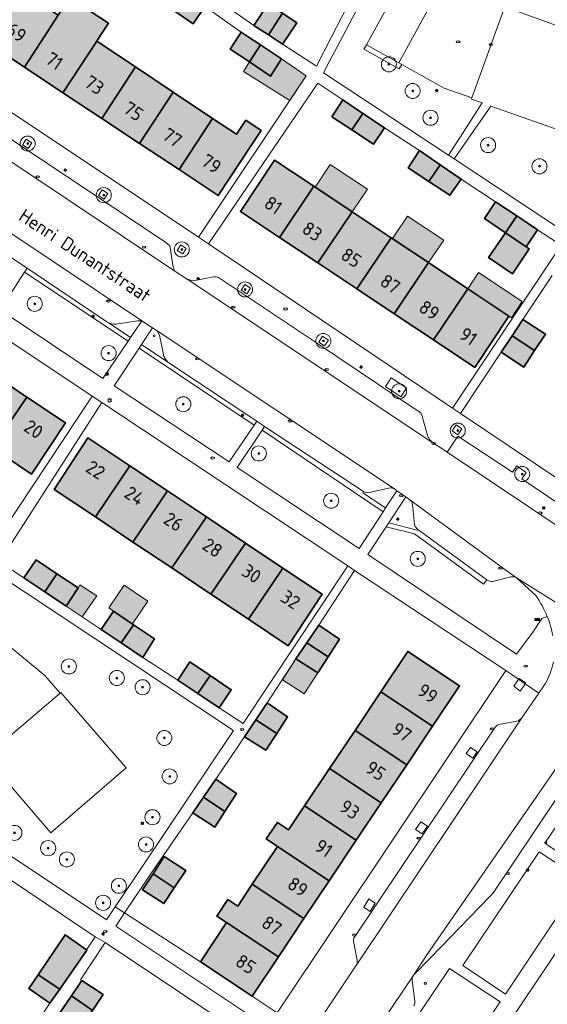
# Model space of a CAD drawing. Header units: metres. Extents: x 125349 to 128236, y 501602 to 503797.
# Tile 439 of 656: x 126907 to 126977, y 502371 to 502502. Entities that reach past the tile are written whole.
import ezdxf
from ezdxf.enums import TextEntityAlignment as Align

# ---------------------------------------------------------------- set-up
doc = ezdxf.new("R2010")
doc.units = ezdxf.units.M
doc.layers.get('0').update_dxf_attribs({"linetype": 'CONTINUOUS'})
for name, color, linetype, lineweight in [('B-WE-GR-BEPLANTING_CULTUUR_BODEMBEDEKKER-GV', 90, 'CONTINUOUS', 18), ('B-WE-GR-BEPLANTING_CULTUUR_HEESTERS-GV', 90, 'CONTINUOUS', 18), ('B-WE-GR-BOOM-S-500', 90, 'CONTINUOUS', 18), ('B-WE-GR-GROENVOORZIENING-GV', 80, 'CONTINUOUS', 18), ('B-WE-IE-MEUBILAIR-S', 7, 'CONTINUOUS', 18), ('B-WE-IE-MEUBILAIR_WEGMEUBILAIR-GV', 7, 'CONTINUOUS', 18), ('B-WE-OG-BEBOUWING-GV', 7, 'CONTINUOUS', 35), ('B-WE-OG-BEBOUWING-T18', 10, 'CONTINUOUS', 18), ('B-WE-OG-BEBOUWING_OVERBOUWING-GV', 7, 'CONTINUOUS', 18), ('B-WE-OG-TERREIN_BEGROEID-GV', 7, 'CONTINUOUS', 18), ('B-WE-OG-TERREIN_ERF-GV', 7, 'CONTINUOUS', 18), ('B-WE-OG-TOPOGRAFIE-T18', 10, 'CONTINUOUS', 18), ('B-WE-VH-GESLOTENVERHARDING_ASFALT-GV', 10, 'CONTINUOUS', 18), ('B-WE-VH-GESLOTENVERHARDING_BETON-GV', 10, 'CONTINUOUS', 18), ('B-WE-VH-OPENVERHARDING-GV', 90, 'CONTINUOUS', 18), ('B-WE-VH-OPENVERHARDING_BETONSTRAATSTEEN-GV', 90, 'CONTINUOUS', 18)]:
    doc.layers.add(name, color=color, linetype=linetype, lineweight=lineweight)
doc.layers.add('B-WE-OG-BEBOUWING-V', color=7, linetype='CONTINUOUS', lineweight=18, true_color=0xcc646e)
doc.layers.add('B-WE-OG-BEBOUWING_OVERBOUWING-V', color=7, linetype='CONTINUOUS', lineweight=18, true_color=0xcc646e)
doc.styles.add('NLCS-ISO', font='NLCS-ISO.ttf')
doc.styles.add('NLCS-ISO-M1000-T18', font='NLCS-ISO.ttf', dxfattribs={"height": 1.8})

# ---------------------------------------------------------------- blocks, each defined once
blk = doc.blocks.new('SIE-MEUBILAIR_BORD_INFORMATIE-SO')
h = blk.add_hatch(color=256)
h.dxf.hatch_style = 1
h.paths.add_polyline_path([(0.13, 0.2), (-0.33, 0.2), (-0.33, 0.08), (-0.13, 0.08), (-0.13, -0.65), (0.13, -0.65)])
h = blk.add_hatch(color=256)
h.dxf.hatch_style = 1
edge = h.paths.add_edge_path()
edge.add_arc((0, 0.5), 0.149, 0, 360)
for points in [[(-0.75, -0.75), (0.75, -0.75), (0.75, 0.75), (-0.75, 0.75)], [(0.13, 0.2), (-0.33, 0.2), (-0.33, 0.08), (-0.13, 0.08), (-0.13, -0.65), (0.13, -0.65)]]:
    blk.add_lwpolyline(points, close=True)
blk.add_circle((0, 0.5), 0.149)
blk = doc.blocks.new('SIE-MEUBILAIR_BORD_STRAATNAAM-SO')
blk.add_lwpolyline([(-1.62, -0.62), (1.62, -0.62), (1.62, 0.62), (-1.62, 0.62)], close=True)
at = {"style": 'NLCS-ISO'}
blk.add_text('straat', height=0.75, dxfattribs=at).set_placement((0, 0.08), align=Align.MIDDLE_CENTER)
blk = doc.blocks.new('SIE-MEUBILAIR_KAST_ELEKTRA-SO')
for points in [[(-1, 1), (1, 1), (1, 0.84), (-1, 0.84)], [(-1, 0.76), (1, 0.76), (1, -1), (-1, -1)]]:
    blk.add_lwpolyline(points, close=True)
at = {"style": 'NLCS-ISO'}
blk.add_text('et', height=0.75, dxfattribs=at).set_placement((0, 0), align=Align.MIDDLE_CENTER)
blk = doc.blocks.new('SIE-MEUBILAIR_PAAL_LICHTMAST-SO')
for points in [[(-0.62, 0), (-1, 0)], [(-0.71, 0.71), (-0.44, 0.44)], [(0, 1), (0, 0.62)], [(0.44, 0.44), (0.71, 0.71)], [(1, 0), (0.62, 0)], [(-0.71, -0.71), (-0.44, -0.44)], [(0, -0.62), (0, -1)], [(0.44, -0.44), (0.71, -0.71)]]:
    blk.add_lwpolyline(points)
blk.add_circle((0, 0), 0.5)
blk = doc.blocks.new('SIE-MEUBILAIR_PAAL_HALTEPAAL-SO')
blk.add_circle((0, 0), 0.75)
at = {"style": 'NLCS-ISO'}
blk.add_text('ht', height=0.75, dxfattribs=at).set_placement((0, 0.06), align=Align.MIDDLE_CENTER)
blk = doc.blocks.new('SIE-MEUBILAIR_PAAL_VERKEERSBORD-SO')
blk.add_circle((0, 0), 0.75)
at = {"style": 'NLCS-ISO'}
blk.add_text('vb', height=0.75, dxfattribs=at).set_placement((0, 0.07), align=Align.MIDDLE_CENTER)
blk = doc.blocks.new('SIE-MEUBILAIR_PUT_KOLK-SO')
blk.add_ellipse((0, 0), major_axis=(1.25, 0), ratio=0.54)
at = {"style": 'NLCS-ISO'}
blk.add_text('klk', height=0.75, dxfattribs=at).set_placement((0.03, 0), align=Align.MIDDLE_CENTER)
blk = doc.blocks.new('SIE-MEUBILAIR_PUT_RIOOLPUT-SO')
blk.add_ellipse((0, 0), major_axis=(1.25, 0), ratio=0.54)
at = {"style": 'NLCS-ISO'}
blk.add_text('ri', height=0.75, dxfattribs=at).set_placement((-0.04, 0.07), align=Align.MIDDLE_CENTER)
blk = doc.blocks.new('SGR-BOOM_01-SO')
at = {"linetype": 'ByBlock', "lineweight": 18}
h = blk.add_hatch(color=0, dxfattribs=at)
h.dxf.hatch_style = 1
edge = h.paths.add_edge_path()
edge.add_arc((0, 0), 0.25, 0, 360)
at = {"color": 0, "linetype": 'ByBlock', "lineweight": 18}
for radius in [2, 0.25]:
    blk.add_circle((0, 0), radius, dxfattribs=at)

msp = doc.modelspace()

# ---------------------------------------------------------------- hatches: boundary and pattern name
at = {"layer": 'B-WE-OG-BEBOUWING-V'}
for points in [[(126907.298, 502506.309), (126903.172, 502500), (126902.76, 502499.379), (126907.921, 502495.957), (126910.565, 502500), (126912.44, 502502.868)], [(126912.44, 502502.868), (126910.565, 502500), (126907.921, 502495.957), (126913.061, 502492.549), (126917.566, 502499.438), (126917.934, 502500), (126919.117, 502501.809), (126913.991, 502505.239)], [(126927.677, 502503.575), (126930.368, 502501.741), (126931.928, 502504.033), (126929.176, 502505.867)], [(126940.375, 502500.263), (126942.258, 502503.126), (126940.356, 502504.377), (126938.457, 502501.525)], [(126942.26, 502499.023), (126942.91, 502500), (126944.159, 502501.875), (126942.258, 502503.126), (126940.375, 502500.263), (126940.774, 502500)], [(126939.34, 502498.91), (126937.697, 502500), (126936.757, 502500.625), (126936.354, 502500), (126935.307, 502498.373), (126937.864, 502496.652)], [(126913.061, 502492.549), (126918.226, 502489.124), (126922.717, 502495.991), (126917.566, 502499.438)], [(126942.11, 502497.071), (126939.34, 502498.91), (126937.864, 502496.652), (126940.66, 502494.769)], [(126923.25, 502485.793), (126927.727, 502492.639), (126922.717, 502495.991), (126918.226, 502489.124)], [(126923.25, 502485.793), (126928.491, 502482.319), (126932.953, 502489.142), (126927.727, 502492.639)], [(126952.942, 502489.808), (126950.265, 502491.617), (126948.815, 502489.365), (126951.471, 502487.618)], [(126952.942, 502489.808), (126951.471, 502487.618), (126954.368, 502485.712), (126955.818, 502487.864)], [(126928.491, 502482.319), (126933.712, 502478.857), (126938.162, 502485.662), (126939.409, 502487.535), (126937.364, 502488.897), (126936.116, 502487.025), (126932.953, 502489.142)], [(126963.225, 502482.974), (126960.471, 502484.86), (126958.971, 502482.558), (126961.728, 502480.744)], [(126941.864, 502473.302), (126946.431, 502480.108), (126941.204, 502483.591), (126936.666, 502476.767)], [(126963.225, 502482.974), (126961.728, 502480.744), (126964.523, 502478.905), (126966.024, 502481.057)], [(126941.864, 502473.302), (126946.971, 502469.897), (126951.54, 502476.704), (126946.431, 502480.108)], [(126970.577, 502478.055), (126969.126, 502475.803), (126971.901, 502473.928), (126973.402, 502476.163)], [(126956.707, 502473.261), (126951.54, 502476.704), (126946.971, 502469.897), (126952.137, 502466.453)], [(126971.901, 502473.928), (126974.68, 502472.05), (126976.18, 502474.302), (126973.402, 502476.163)], [(126971.901, 502473.928), (126969.657, 502470.607), (126972.826, 502468.466), (126975.07, 502471.786), (126974.68, 502472.05)], [(126956.707, 502473.261), (126952.137, 502466.453), (126957.119, 502463.132), (126961.69, 502469.941)], [(126962.326, 502459.66), (126966.897, 502466.472), (126961.69, 502469.941), (126957.119, 502463.132)], [(126962.326, 502459.66), (126967.829, 502455.992), (126972.375, 502462.822), (126966.897, 502466.472)], [(126974.232, 502462.392), (126972.782, 502460.216), (126975.784, 502458.239), (126977.234, 502460.44)], [(126971.332, 502458.039), (126974.334, 502456.037), (126975.784, 502458.239), (126972.782, 502460.216)], [(126903.177, 502455.438), (126898.592, 502448.654), (126903.662, 502445.273), (126908.244, 502452.054)], [(126903.662, 502445.273), (126908.881, 502441.793), (126913.408, 502448.606), (126908.244, 502452.054)], [(126917.371, 502436.097), (126921.963, 502442.893), (126916.385, 502446.622), (126911.882, 502439.767)], [(126926.959, 502439.553), (126921.963, 502442.893), (126917.371, 502436.097), (126922.366, 502432.757)], [(126926.959, 502439.553), (126922.366, 502432.757), (126927.535, 502429.301), (126932.128, 502436.097)], [(126937.328, 502432.621), (126932.128, 502436.097), (126927.535, 502429.301), (126932.735, 502425.825)], [(126937.328, 502432.621), (126932.735, 502425.825), (126937.713, 502422.496), (126942.306, 502429.293)], [(126910.627, 502426.118), (126912.262, 502428.538), (126909.514, 502430.37), (126907.865, 502427.968)], [(126937.713, 502422.496), (126943.019, 502418.949), (126947.534, 502425.798), (126942.306, 502429.293)], [(126913.468, 502424.215), (126915.068, 502426.667), (126912.262, 502428.538), (126910.627, 502426.118)], [(126922.434, 502421.755), (126919.771, 502423.563), (126918.121, 502421.111), (126920.794, 502419.328)], [(126922.434, 502421.755), (126920.794, 502419.328), (126923.674, 502417.408), (126925.224, 502419.86)], [(126945.488, 502419.357), (126948.315, 502417.478), (126949.834, 502419.809), (126947.082, 502421.711)], [(126944.032, 502417.207), (126946.933, 502415.356), (126948.315, 502417.478), (126945.488, 502419.357)], [(126955.333, 502412.814), (126962.208, 502408.244), (126965.8, 502413.623), (126958.921, 502418.187)], [(126928.327, 502414.356), (126931.009, 502412.576), (126932.637, 502414.985), (126929.927, 502416.808)], [(126931.009, 502412.576), (126933.83, 502410.703), (126935.43, 502413.105), (126932.637, 502414.985)], [(126951.899, 502407.672), (126958.775, 502403.103), (126962.208, 502408.244), (126955.333, 502412.814)], [(126941.479, 502407.266), (126942.934, 502409.501), (126940.233, 502411.352), (126938.711, 502409.105)], [(126941.479, 502407.266), (126938.711, 502409.105), (126937.182, 502406.849), (126940.034, 502405.047)], [(126951.899, 502407.672), (126948.508, 502402.594), (126955.384, 502398.024), (126958.775, 502403.103)], [(126955.384, 502398.024), (126948.508, 502402.594), (126945.192, 502397.628), (126952.067, 502393.058)], [(126933.382, 502401.195), (126931.746, 502398.78), (126934.588, 502396.892), (126936.134, 502399.294)], [(126934.588, 502396.892), (126931.746, 502398.78), (126930.332, 502396.692), (126933.234, 502394.79)], [(126952.067, 502393.058), (126945.192, 502397.628), (126943.07, 502394.45), (126941.587, 502395.44), (126940.087, 502393.238), (126941.59, 502392.234), (126948.468, 502387.668)], [(126938.228, 502387.199), (126945.104, 502382.63), (126948.468, 502387.668), (126941.59, 502392.234)], [(126925.034, 502388.612), (126927.865, 502386.73), (126929.383, 502389.036), (126926.532, 502390.887)], [(126925.034, 502388.612), (126923.632, 502386.483), (126926.484, 502384.632), (126927.865, 502386.73)], [(126934.825, 502382.104), (126941.701, 502377.535), (126945.104, 502382.63), (126938.228, 502387.199), (126936.295, 502384.305), (126934.989, 502385.177), (126933.52, 502382.976)], [(126934.825, 502382.104), (126931.335, 502376.878), (126938.215, 502372.314), (126941.701, 502377.535)], [(126909.768, 502375.17), (126912.627, 502373.242), (126916.236, 502378.452), (126916.2, 502378.477), (126913.335, 502380.49)], [(126909.768, 502375.17), (126908.53, 502373.324), (126911.331, 502371.372), (126912.627, 502373.242)], [(126915.582, 502374.375), (126914.184, 502372.335), (126916.997, 502370.404), (126918.384, 502372.522)], [(126914.184, 502372.335), (126912.633, 502370.071), (126915.534, 502368.17), (126916.997, 502370.404)]]:
    msp.add_hatch(color=256, dxfattribs=at).paths.add_polyline_path(points)
at = {"layer": 'B-WE-OG-BEBOUWING_OVERBOUWING-V'}
for points in [[(126942.11, 502497.071), (126940.66, 502494.769), (126937.864, 502496.652), (126937.069, 502495.39), (126943.208, 502491.523), (126945.412, 502494.819)], [(126951.54, 502476.704), (126953.55, 502479.721), (126948.606, 502483.015), (126946.596, 502479.998)], [(126961.69, 502469.941), (126963.688, 502472.939), (126958.882, 502476.141), (126956.885, 502473.143)], [(126972.375, 502462.822), (126972.698, 502462.607), (126974.14, 502464.771), (126968.339, 502468.635), (126966.897, 502466.472)], [(126915.622, 502422.778), (126917.54, 502425.61), (126915.322, 502427.057), (126915.068, 502426.667), (126913.468, 502424.215)], [(126921.209, 502427.014), (126919.152, 502423.984), (126919.771, 502423.563), (126922.291, 502421.852), (126924.349, 502424.882)], [(126944.032, 502417.207), (126942.237, 502414.393), (126945.138, 502412.542), (126946.933, 502415.356)]]:
    msp.add_hatch(color=256, dxfattribs=at).paths.add_polyline_path(points)

# ---------------------------------------------------------------- linework, layer by layer
at = {"layer": 'B-WE-GR-BEPLANTING_CULTUUR_BODEMBEDEKKER-GV', "flags": 128}
msp.add_lwpolyline([(126964.148, 502444.733), (126981.173, 502433.334), (126982.641, 502435.418), (126981.888, 502436.003), (126982.256, 502436.477), (126981.492, 502437.424), (126980.905, 502436.573), (126974.064, 502441.149), (126974.648, 502442.022), (126973.428, 502442.913), (126972.821, 502442.032), (126965.562, 502446.838)], close=True, dxfattribs=at)
at = {"layer": 'B-WE-GR-BEPLANTING_CULTUUR_HEESTERS-GV', "flags": 128}
for points in [[(126961.591, 502521.628), (126950.224, 502500), (126948.475, 502496.673), (126947.712, 502495.221), (126964.325, 502484.236), (126966.296, 502487.283), (126968.826, 502491.193), (126967.37, 502491.714), (126967.421, 502491.856), (126963.739, 502493.168), (126958.112, 502496.321), (126957.776, 502495.737), (126953.084, 502498.375), (126953.423, 502498.948), (126954.003, 502500), (126957.479, 502506.311)], [(126971.298, 502506.306), (126972.481, 502505.877), (126971.805, 502504.002), (126982.843, 502500), (126984.324, 502499.463), (126981.341, 502491.218), (126985.285, 502488.276), (126988.3, 502486.063)], [(126920.013, 502384.187), (126923.677, 502389.673), (126935.732, 502407.65), (126903.413, 502429.119), (126884.111, 502406.051), (126891.798, 502400.522)], [(126905.273, 502419.443), (126910.65, 502414.973), (126912.664, 502412.644), (126912.775, 502412.74), (126921.471, 502402.7), (126911.462, 502394.033), (126903.224, 502403.602)], [(126898.667, 502395.927), (126918.858, 502382.457), (126920.013, 502384.187)]]:
    msp.add_lwpolyline(points, dxfattribs=at)
for points in [[(126987.718, 502485.199), (126984.751, 502487.284), (126980.946, 502490.056), (126979.916, 502487.265), (126969.965, 502490.785), (126966.814, 502486.241), (126965.078, 502483.738), (126980.032, 502473.85)], [(126938.215, 502372.314), (126931.335, 502376.878), (126921.262, 502383.381), (126920.091, 502381.641), (126940.149, 502368.238), (126940.275, 502368.385), (126940.377, 502368.313), (126941.551, 502370.074)]]:
    msp.add_lwpolyline(points, close=True, dxfattribs=at)
at = {"layer": 'B-WE-GR-GROENVOORZIENING-GV', "flags": 128}
for points in [[(126956.021, 502434.758), (126953.605, 502431.074), (126973.354, 502417.845), (126975.546, 502420.743), (126976.746, 502422.556), (126977.469, 502422.827)], [(126969.435, 502427.742), (126968.995, 502427.158), (126959.816, 502433.834), (126956.021, 502434.758)], [(126972.63, 502428.119), (126970.188, 502427.52)], [(126975.923, 502425.651), (126973.384, 502427.996)]]:
    msp.add_lwpolyline(points, dxfattribs=at)
at = {"layer": 'B-WE-GR-GROENVOORZIENING-GV'}
for points in [[(126973.384, 502427.996, 0.1949644), (126972.63, 502428.119)], [(126970.188, 502427.52, -0.2019267), (126969.435, 502427.742)], [(126977.469, 502422.827, 0.0603375), (126975.923, 502425.651)]]:
    msp.add_lwpolyline(points, format="xyb", dxfattribs=at)
at = {"layer": 'B-WE-IE-MEUBILAIR_WEGMEUBILAIR-GV', "flags": 128}
for points in [[(126908.435, 502485.143), (126908.921, 502485.88), (126908.184, 502486.366), (126907.698, 502485.629)], [(126918.281, 502479.64), (126917.794, 502478.889), (126918.545, 502478.402), (126919.032, 502479.153)], [(126928.734, 502472.299), (126928.257, 502471.569), (126928.987, 502471.092), (126929.464, 502471.822)], [(126936.742, 502466.279), (126937.496, 502465.778), (126937.997, 502466.532), (126937.243, 502467.033)], [(126947.098, 502459.376), (126947.858, 502458.881), (126948.353, 502459.641), (126947.593, 502460.136)], [(126955.931, 502453.462), (126957.978, 502452.092), (126958.731, 502453.261), (126956.684, 502454.631)], [(126965.348, 502448.342), (126964.809, 502447.571), (126965.58, 502447.032), (126966.119, 502447.803)], [(126973.855, 502412.923), (126974.596, 502413.986), (126973.711, 502414.603), (126973.007, 502413.55)], [(126968.126, 502404.819), (126967.253, 502405.422), (126966.691, 502404.59), (126967.564, 502403.987)], [(126960.632, 502395.51), (126959.923, 502394.513), (126960.821, 502393.935), (126961.53, 502394.932)], [(126953.067, 502384.147), (126953.918, 502383.593), (126954.578, 502384.695), (126953.727, 502385.249)]]:
    msp.add_lwpolyline(points, close=True, dxfattribs=at)
at = {"layer": 'B-WE-OG-BEBOUWING-GV', "flags": 128}
for points in [[(126907.298, 502506.309), (126903.172, 502500), (126902.76, 502499.379), (126907.921, 502495.957), (126910.565, 502500), (126912.44, 502502.868)], [(126912.44, 502502.868), (126910.565, 502500), (126907.921, 502495.957), (126913.061, 502492.549), (126917.566, 502499.438), (126917.934, 502500), (126919.117, 502501.809), (126913.991, 502505.239)], [(126927.677, 502503.575), (126930.368, 502501.741), (126931.928, 502504.033), (126929.176, 502505.867)], [(126940.375, 502500.263), (126942.258, 502503.126), (126940.356, 502504.377), (126938.457, 502501.525)], [(126942.26, 502499.023), (126942.91, 502500), (126944.159, 502501.875), (126942.258, 502503.126), (126940.375, 502500.263), (126940.774, 502500)], [(126939.34, 502498.91), (126937.697, 502500), (126936.757, 502500.625), (126936.354, 502500), (126935.307, 502498.373), (126937.864, 502496.652)], [(126913.061, 502492.549), (126918.226, 502489.124), (126922.717, 502495.991), (126917.566, 502499.438)], [(126942.11, 502497.071), (126939.34, 502498.91), (126937.864, 502496.652), (126940.66, 502494.769)], [(126923.25, 502485.793), (126927.727, 502492.639), (126922.717, 502495.991), (126918.226, 502489.124)], [(126923.25, 502485.793), (126928.491, 502482.319), (126932.953, 502489.142), (126927.727, 502492.639)], [(126952.942, 502489.808), (126950.265, 502491.617), (126948.815, 502489.365), (126951.471, 502487.618)], [(126952.942, 502489.808), (126951.471, 502487.618), (126954.368, 502485.712), (126955.818, 502487.864)], [(126928.491, 502482.319), (126933.712, 502478.857), (126938.162, 502485.662), (126939.409, 502487.535), (126937.364, 502488.897), (126936.116, 502487.025), (126932.953, 502489.142)], [(126963.225, 502482.974), (126960.471, 502484.86), (126958.971, 502482.558), (126961.728, 502480.744)], [(126941.864, 502473.302), (126946.431, 502480.108), (126941.204, 502483.591), (126936.666, 502476.767)], [(126963.225, 502482.974), (126961.728, 502480.744), (126964.523, 502478.905), (126966.024, 502481.057)], [(126941.864, 502473.302), (126946.971, 502469.897), (126951.54, 502476.704), (126946.431, 502480.108)], [(126970.577, 502478.055), (126969.126, 502475.803), (126971.901, 502473.928), (126973.402, 502476.163)], [(126956.707, 502473.261), (126951.54, 502476.704), (126946.971, 502469.897), (126952.137, 502466.453)], [(126971.901, 502473.928), (126974.68, 502472.05), (126976.18, 502474.302), (126973.402, 502476.163)], [(126971.901, 502473.928), (126969.657, 502470.607), (126972.826, 502468.466), (126975.07, 502471.786), (126974.68, 502472.05)], [(126956.707, 502473.261), (126952.137, 502466.453), (126957.119, 502463.132), (126961.69, 502469.941)], [(126962.326, 502459.66), (126966.897, 502466.472), (126961.69, 502469.941), (126957.119, 502463.132)], [(126962.326, 502459.66), (126967.829, 502455.992), (126972.375, 502462.822), (126966.897, 502466.472)], [(126974.232, 502462.392), (126972.782, 502460.216), (126975.784, 502458.239), (126977.234, 502460.44)], [(126971.332, 502458.039), (126974.334, 502456.037), (126975.784, 502458.239), (126972.782, 502460.216)], [(126903.177, 502455.438), (126898.592, 502448.654), (126903.662, 502445.273), (126908.244, 502452.054)], [(126903.662, 502445.273), (126908.881, 502441.793), (126913.408, 502448.606), (126908.244, 502452.054)], [(126917.371, 502436.097), (126921.963, 502442.893), (126916.385, 502446.622), (126911.882, 502439.767)], [(126926.959, 502439.553), (126921.963, 502442.893), (126917.371, 502436.097), (126922.366, 502432.757)], [(126926.959, 502439.553), (126922.366, 502432.757), (126927.535, 502429.301), (126932.128, 502436.097)], [(126937.328, 502432.621), (126932.128, 502436.097), (126927.535, 502429.301), (126932.735, 502425.825)], [(126937.328, 502432.621), (126932.735, 502425.825), (126937.713, 502422.496), (126942.306, 502429.293)], [(126910.627, 502426.118), (126912.262, 502428.538), (126909.514, 502430.37), (126907.865, 502427.968)], [(126937.713, 502422.496), (126943.019, 502418.949), (126947.534, 502425.798), (126942.306, 502429.293)], [(126913.468, 502424.215), (126915.068, 502426.667), (126912.262, 502428.538), (126910.627, 502426.118)], [(126922.434, 502421.755), (126919.771, 502423.563), (126918.121, 502421.111), (126920.794, 502419.328)], [(126922.434, 502421.755), (126920.794, 502419.328), (126923.674, 502417.408), (126925.224, 502419.86)], [(126945.488, 502419.357), (126948.315, 502417.478), (126949.834, 502419.809), (126947.082, 502421.711)], [(126944.032, 502417.207), (126946.933, 502415.356), (126948.315, 502417.478), (126945.488, 502419.357)], [(126955.333, 502412.814), (126962.208, 502408.244), (126965.8, 502413.623), (126958.921, 502418.187)], [(126928.327, 502414.356), (126931.009, 502412.576), (126932.637, 502414.985), (126929.927, 502416.808)], [(126931.009, 502412.576), (126933.83, 502410.703), (126935.43, 502413.105), (126932.637, 502414.985)], [(126951.899, 502407.672), (126958.775, 502403.103), (126962.208, 502408.244), (126955.333, 502412.814)], [(126941.479, 502407.266), (126942.934, 502409.501), (126940.233, 502411.352), (126938.711, 502409.105)], [(126941.479, 502407.266), (126938.711, 502409.105), (126937.182, 502406.849), (126940.034, 502405.047)], [(126951.899, 502407.672), (126948.508, 502402.594), (126955.384, 502398.024), (126958.775, 502403.103)], [(126955.384, 502398.024), (126948.508, 502402.594), (126945.192, 502397.628), (126952.067, 502393.058)], [(126933.382, 502401.195), (126931.746, 502398.78), (126934.588, 502396.892), (126936.134, 502399.294)], [(126934.588, 502396.892), (126931.746, 502398.78), (126930.332, 502396.692), (126933.234, 502394.79)], [(126952.067, 502393.058), (126945.192, 502397.628), (126943.07, 502394.45), (126941.587, 502395.44), (126940.087, 502393.238), (126941.59, 502392.234), (126948.468, 502387.668)], [(126938.228, 502387.199), (126945.104, 502382.63), (126948.468, 502387.668), (126941.59, 502392.234)], [(126925.034, 502388.612), (126927.865, 502386.73), (126929.383, 502389.036), (126926.532, 502390.887)], [(126925.034, 502388.612), (126923.632, 502386.483), (126926.484, 502384.632), (126927.865, 502386.73)], [(126934.825, 502382.104), (126941.701, 502377.535), (126945.104, 502382.63), (126938.228, 502387.199), (126936.295, 502384.305), (126934.989, 502385.177), (126933.52, 502382.976)], [(126934.825, 502382.104), (126931.335, 502376.878), (126938.215, 502372.314), (126941.701, 502377.535)], [(126909.768, 502375.17), (126912.627, 502373.242), (126916.236, 502378.452), (126916.2, 502378.477), (126913.335, 502380.49)], [(126909.768, 502375.17), (126908.53, 502373.324), (126911.331, 502371.372), (126912.627, 502373.242)], [(126915.582, 502374.375), (126914.184, 502372.335), (126916.997, 502370.404), (126918.384, 502372.522)], [(126914.184, 502372.335), (126912.633, 502370.071), (126915.534, 502368.17), (126916.997, 502370.404)]]:
    msp.add_lwpolyline(points, close=True, dxfattribs=at)
at = {"layer": 'B-WE-OG-BEBOUWING_OVERBOUWING-GV', "flags": 128}
for points in [[(126942.11, 502497.071), (126940.66, 502494.769), (126937.864, 502496.652), (126937.069, 502495.39), (126943.208, 502491.523), (126945.412, 502494.819)], [(126951.54, 502476.704), (126953.55, 502479.721), (126948.606, 502483.015), (126946.596, 502479.998)], [(126961.69, 502469.941), (126963.688, 502472.939), (126958.882, 502476.141), (126956.885, 502473.143)], [(126972.375, 502462.822), (126972.698, 502462.607), (126974.14, 502464.771), (126968.339, 502468.635), (126966.897, 502466.472)], [(126915.622, 502422.778), (126917.54, 502425.61), (126915.322, 502427.057), (126915.068, 502426.667), (126913.468, 502424.215)], [(126921.209, 502427.014), (126919.152, 502423.984), (126919.771, 502423.563), (126922.291, 502421.852), (126924.349, 502424.882)], [(126944.032, 502417.207), (126942.237, 502414.393), (126945.138, 502412.542), (126946.933, 502415.356)]]:
    msp.add_lwpolyline(points, close=True, dxfattribs=at)
at = {"layer": 'B-WE-OG-TERREIN_BEGROEID-GV', "flags": 128}
for points in [[(126907.925, 502468.661), (126904.661, 502463.671), (126918.379, 502454.506), (126921.729, 502459.505)], [(126923.177, 502458.542), (126919.887, 502453.565), (126935.162, 502443.409), (126938.48, 502448.323)], [(126939.538, 502447.627), (126936.217, 502442.666), (126952.433, 502431.876), (126955.645, 502436.79)], [(126990.905, 502404.655), (126989.253, 502405.782), (126990.461, 502407.586), (126988.185, 502409.111), (126981.836, 502399.694), (126983.264, 502398.802), (126980.09, 502394.097), (126978.723, 502395.015), (126977.156, 502392.669), (126982.808, 502388.877), (126992.628, 502403.48)], [(126982.047, 502387.813), (126976.379, 502391.534), (126966.216, 502376.381), (126971.906, 502372.596)], [(126952.765, 502358.553), (126959.483, 502354.031), (126971.208, 502371.543), (126964.466, 502375.976)]]:
    msp.add_lwpolyline(points, close=True, dxfattribs=at)
for points in [[(126919.188, 502461.903), (126922.048, 502459.982), (126923.529, 502462.192)], [(126923.529, 502462.192), (126922.979, 502462.189), (126920.134, 502461.765)], [(126924.972, 502461.257), (126923.507, 502459.041), (126927.017, 502456.708)], [(126926.409, 502457.702), (126925.893, 502460.307), (126925.589, 502460.856), (126924.972, 502461.257)], [(126953.048, 502439.48), (126952.952, 502439.317), (126955.973, 502437.293), (126957.468, 502439.58), (126957.128, 502439.816)], [(126956.411, 502439.937), (126953.798, 502439.332)], [(126959.183, 502438.389), (126958.647, 502438.761), (126956.375, 502435.297)], [(126959.794, 502435.083), (126959.563, 502437.74)], [(126956.375, 502435.297), (126960.157, 502434.323), (126960.262, 502434.442)]]:
    msp.add_lwpolyline(points, dxfattribs=at)
at = {"layer": 'B-WE-OG-TERREIN_BEGROEID-GV'}
for points in [[(126919.432, 502461.824, -0.0283686), (126919.188, 502461.903)], [(126920.134, 502461.765, -0.0898275), (126919.432, 502461.824)], [(126926.608, 502457.216, -0.0512696), (126926.409, 502457.702)], [(126927.017, 502456.708, -0.0730372), (126926.608, 502457.216)], [(126957.128, 502439.816, 0.2023529), (126956.411, 502439.937)], [(126953.798, 502439.332, -0.1785546), (126953.048, 502439.48)], [(126959.563, 502437.74, 0.2031963), (126959.183, 502438.389)], [(126960.262, 502434.442, -0.1902731), (126959.794, 502435.083)]]:
    msp.add_lwpolyline(points, format="xyb", dxfattribs=at)
at = {"layer": 'B-WE-OG-TERREIN_ERF-GV', "flags": 128}
for points in [[(126902.963, 502523.593), (126888.47, 502501.86), (126891.077, 502500), (126931.062, 502473.353), (126945.412, 502494.819), (126942.11, 502497.071), (126940.66, 502494.769), (126937.864, 502496.652), (126935.307, 502498.373), (126936.354, 502500), (126936.757, 502500.625), (126931.928, 502504.033), (126930.368, 502501.741), (126927.677, 502503.575)], [(126980.032, 502473.85), (126965.078, 502483.738), (126964.325, 502484.236), (126947.712, 502495.221), (126948.475, 502496.673), (126950.224, 502500), (126961.591, 502521.628)], [(126955.694, 502513.436), (126948.785, 502500), (126946.762, 502496.07), (126942.26, 502499.023), (126940.774, 502500), (126940.375, 502500.263), (126938.457, 502501.525), (126932.236, 502505.881)], [(126942.258, 502503.126), (126944.159, 502501.875), (126942.91, 502500), (126942.26, 502499.023), (126946.762, 502496.07), (126948.785, 502500), (126955.694, 502513.436)], [(126913.991, 502505.239), (126919.117, 502501.809), (126917.934, 502500), (126917.566, 502499.438), (126922.717, 502495.991), (126927.727, 502492.639), (126932.953, 502489.142), (126936.116, 502487.025), (126937.364, 502488.897), (126939.409, 502487.535), (126938.162, 502485.662), (126933.712, 502478.857), (126928.491, 502482.319), (126923.25, 502485.793), (126918.226, 502489.124), (126913.061, 502492.549), (126907.921, 502495.957), (126902.76, 502499.379), (126901.823, 502500), (126897.72, 502502.787)], [(126932.236, 502505.881), (126938.457, 502501.525), (126940.356, 502504.377)], [(126931.928, 502504.033), (126936.757, 502500.625), (126937.697, 502500), (126939.34, 502498.91), (126942.11, 502497.071), (126945.412, 502494.819), (126931.062, 502473.353), (126932.413, 502472.452), (126946.963, 502493.818), (126950.265, 502491.617), (126952.942, 502489.808), (126955.818, 502487.864), (126960.471, 502484.86), (126963.225, 502482.974), (126966.024, 502481.057), (126970.577, 502478.055), (126973.402, 502476.163), (126976.18, 502474.302), (126979.331, 502472.249), (126964.882, 502450.583), (126965.932, 502449.882), (126971.332, 502458.039), (126972.782, 502460.216), (126974.232, 502462.392), (126978.132, 502468.246)], [(126978.132, 502468.246), (126974.232, 502462.392), (126977.234, 502460.44), (126975.784, 502458.239), (126974.334, 502456.037), (126971.332, 502458.039), (126965.932, 502449.882), (126985.894, 502436.47)], [(126903.413, 502429.119), (126935.732, 502407.65), (126923.677, 502389.673), (126920.013, 502384.187), (126921.262, 502383.381), (126925.031, 502388.985), (126930.332, 502396.692), (126931.746, 502398.78), (126933.382, 502401.195), (126937.182, 502406.849), (126938.711, 502409.105), (126940.233, 502411.352), (126944.032, 502417.207), (126945.488, 502419.357), (126947.082, 502421.711), (126951.832, 502428.966), (126950.932, 502429.567), (126937.031, 502408.6), (126933.83, 502410.703), (126931.009, 502412.576), (126928.327, 502414.356), (126923.674, 502417.408), (126920.794, 502419.328), (126918.121, 502421.111), (126913.468, 502424.215), (126910.627, 502426.118), (126907.865, 502427.968), (126904.563, 502430.119), (126918.213, 502451.335), (126916.962, 502452.186), (126903.012, 502431.17)], [(127010.033, 502330.154), (127040.3, 502375.293), (127040.476, 502375.555), (127038.19, 502377.072), (127037.283, 502377.337), (127020.403, 502388.346), (127018.785, 502389.482), (127000, 502402.135), (126996.378, 502404.575), (126966.113, 502359.459)], [(126907.131, 502365.067), (126911.331, 502371.372), (126908.53, 502373.324), (126909.768, 502375.17), (126913.335, 502380.49), (126916.2, 502378.477), (126917.357, 502380.186), (126897.21, 502393.743)], [(126889.387, 502335.262), (126909.338, 502321.785), (126938.825, 502365.988), (126918.689, 502379.463), (126915.386, 502374.506), (126915.582, 502374.375), (126918.384, 502372.522), (126916.997, 502370.404), (126915.534, 502368.17), (126912.633, 502370.071), (126908.782, 502364.217), (126911.534, 502362.265), (126910.173, 502360.199), (126908.634, 502357.862), (126905.782, 502359.713)], [(126905.782, 502359.713), (126907.382, 502362.115), (126908.782, 502364.217), (126912.633, 502370.071), (126914.184, 502372.335), (126915.582, 502374.375), (126915.386, 502374.506), (126918.689, 502379.463), (126917.357, 502380.186), (126916.2, 502378.477), (126916.236, 502378.452), (126912.627, 502373.242), (126911.331, 502371.372), (126907.131, 502365.067)]]:
    msp.add_lwpolyline(points, dxfattribs=at)
for points in [[(126974.68, 502472.05), (126975.07, 502471.786), (126972.826, 502468.466), (126969.657, 502470.607), (126971.901, 502473.928), (126969.126, 502475.803), (126970.577, 502478.055), (126966.024, 502481.057), (126964.523, 502478.905), (126961.728, 502480.744), (126958.971, 502482.558), (126960.471, 502484.86), (126955.818, 502487.864), (126954.368, 502485.712), (126951.471, 502487.618), (126948.815, 502489.365), (126950.265, 502491.617), (126946.963, 502493.818), (126932.413, 502472.452), (126964.882, 502450.583), (126979.331, 502472.249), (126976.18, 502474.302)], [(126957.119, 502463.132), (126952.137, 502466.453), (126946.971, 502469.897), (126941.864, 502473.302), (126936.666, 502476.767), (126941.204, 502483.591), (126946.431, 502480.108), (126951.54, 502476.704), (126956.707, 502473.261), (126961.69, 502469.941), (126966.897, 502466.472), (126972.375, 502462.822), (126967.829, 502455.992), (126962.326, 502459.66)], [(126916.962, 502452.186), (126874.137, 502480.762), (126860.488, 502459.745), (126883.801, 502444.082), (126884.001, 502444.382), (126885.551, 502446.734), (126888.268, 502444.856), (126891.054, 502442.931), (126889.554, 502440.679), (126889.354, 502440.379), (126903.012, 502431.17)], [(126897.832, 502459.008), (126903.177, 502455.438), (126908.244, 502452.054), (126913.408, 502448.606), (126908.881, 502441.793), (126903.662, 502445.273), (126898.592, 502448.654), (126893.244, 502452.22), (126888.183, 502455.595), (126883.072, 502459.002), (126878.004, 502462.382), (126872.922, 502465.771), (126867.479, 502469.4), (126872.036, 502476.235), (126877.519, 502472.574), (126882.6, 502469.18), (126887.665, 502465.798), (126892.772, 502462.387)], [(126928.327, 502414.356), (126929.927, 502416.808), (126932.637, 502414.985), (126935.43, 502413.105), (126933.83, 502410.703), (126937.031, 502408.6), (126950.932, 502429.567), (126918.213, 502451.335), (126904.563, 502430.119), (126907.865, 502427.968), (126909.514, 502430.37), (126912.262, 502428.538), (126915.068, 502426.667), (126913.468, 502424.215), (126918.121, 502421.111), (126919.771, 502423.563), (126922.434, 502421.755), (126925.224, 502419.86), (126923.674, 502417.408)], [(126937.328, 502432.621), (126942.306, 502429.293), (126947.534, 502425.798), (126943.019, 502418.949), (126937.713, 502422.496), (126932.735, 502425.825), (126927.535, 502429.301), (126922.366, 502432.757), (126917.371, 502436.097), (126911.882, 502439.767), (126916.385, 502446.622), (126921.963, 502442.893), (126926.959, 502439.553), (126932.128, 502436.097)], [(126934.825, 502382.104), (126933.52, 502382.976), (126934.989, 502385.177), (126936.295, 502384.305), (126938.228, 502387.199), (126941.59, 502392.234), (126940.087, 502393.238), (126941.587, 502395.44), (126943.07, 502394.45), (126945.192, 502397.628), (126948.508, 502402.594), (126951.899, 502407.672), (126955.333, 502412.814), (126958.921, 502418.187), (126965.8, 502413.623), (126962.208, 502408.244), (126958.775, 502403.103), (126955.384, 502398.024), (126952.067, 502393.058), (126948.468, 502387.668), (126945.104, 502382.63), (126941.701, 502377.535), (126938.215, 502372.314), (126941.551, 502370.074), (126971.943, 502415.655), (126951.832, 502428.966), (126947.082, 502421.711), (126949.834, 502419.809), (126948.315, 502417.478), (126946.933, 502415.356), (126944.032, 502417.207), (126940.233, 502411.352), (126942.934, 502409.501), (126941.479, 502407.266), (126940.034, 502405.047), (126937.182, 502406.849), (126933.382, 502401.195), (126936.134, 502399.294), (126934.588, 502396.892), (126933.234, 502394.79), (126930.332, 502396.692), (126925.031, 502388.985), (126921.262, 502383.381), (126931.335, 502376.878)], [(126925.034, 502388.612), (126926.532, 502390.887), (126929.383, 502389.036), (126927.865, 502386.73), (126926.484, 502384.632), (126923.632, 502386.483)]]:
    msp.add_lwpolyline(points, close=True, dxfattribs=at)
at = {"layer": 'B-WE-VH-GESLOTENVERHARDING_ASFALT-GV', "flags": 128}
for points in [[(126999.489, 502421.401), (126981.173, 502433.334), (126964.148, 502444.733), (126963.311, 502445.293), (126962.256, 502445.942), (126929.593, 502467.734), (126927.935, 502468.824), (126885.473, 502497.213), (126883.815, 502498.303), (126881.252, 502500), (126877.986, 502502.165), (126869.545, 502507.878)], [(126862.132, 502503.132), (126864.779, 502501.392), (126866.743, 502500), (126880.064, 502491.279), (126881.067, 502490.63), (126881.835, 502490.115), (126923.529, 502462.192), (126924.972, 502461.257), (126925.589, 502460.856), (126957.128, 502439.816), (126957.468, 502439.58), (126958.647, 502438.761), (126959.183, 502438.389), (126972.127, 502428.878), (126973.384, 502427.996)], [(126973.384, 502427.996), (126993.553, 502415.374), (126994.873, 502414.387), (126999.61, 502421.322)]]:
    msp.add_lwpolyline(points, dxfattribs=at)
at = {"layer": 'B-WE-VH-GESLOTENVERHARDING_BETON-GV', "flags": 128}
for points in [[(126993.553, 502415.374), (126973.384, 502427.996), (126975.923, 502425.651)], [(126959.707, 502375.159), (126961.446, 502377.808), (126987.289, 502415.103)], [(126987.289, 502415.103), (126961.446, 502377.808), (126959.707, 502375.159), (126961.968, 502377.479)], [(126977.011, 502413.608), (126976.326, 502412.619)], [(126976.326, 502412.619), (126974.065, 502409.354), (126952.051, 502376.379), (126952.022, 502376.335), (126949.074, 502371.937), (126938.262, 502355.686), (126938.226, 502355.631), (126912.855, 502317.683), (126918.666, 502313.799), (126919.953, 502315.724), (126921.06, 502317.409), (126949.283, 502359.621), (126949.845, 502360.453), (126959.707, 502375.159)], [(126970.299, 502386.123), (126984.116, 502406.703)], [(126961.968, 502377.479), (126969.796, 502385.515)]]:
    msp.add_lwpolyline(points, dxfattribs=at)
at = {"layer": 'B-WE-VH-GESLOTENVERHARDING_BETON-GV'}
for points in [[(126975.923, 502425.651, -0.0603375), (126977.469, 502422.827)], [(126977.469, 502422.827, -0.049614), (126978.203, 502420.284)], [(126978.288, 502416.817, -0.099952), (126977.011, 502413.608)], [(126969.796, 502385.515, 0.0674993), (126970.299, 502386.123)]]:
    msp.add_lwpolyline(points, format="xyb", dxfattribs=at)
at = {"layer": 'B-WE-VH-OPENVERHARDING-GV', "flags": 128}
for points in [[(126963.248, 502512.836), (126961.557, 502513.754), (126957.479, 502506.311), (126954.003, 502500), (126953.423, 502498.948), (126957.739, 502496.53)], [(126957.739, 502496.53), (126966.975, 502513.528)], [(126966.975, 502513.528), (126957.739, 502496.53), (126958.112, 502496.321), (126963.739, 502493.168), (126967.421, 502491.856), (126969.99, 502498.965), (126970.363, 502500), (126971.805, 502504.002)], [(126927.935, 502468.824), (126927.732, 502469.323), (126927.313, 502471.971), (126927.261, 502472.171), (126926.758, 502472.619), (126889.525, 502497.439)], [(126885.473, 502497.213), (126927.935, 502468.824)], [(126920.134, 502461.765), (126922.979, 502462.189), (126923.529, 502462.192), (126881.835, 502490.115)], [(126894.958, 502478.114), (126907.269, 502469.89), (126908.275, 502469.197)], [(126918.878, 502462.055), (126908.275, 502469.197), (126907.925, 502468.661)], [(126907.925, 502468.661), (126921.729, 502459.505), (126922.048, 502459.982), (126919.188, 502461.903)], [(126908.275, 502469.197), (126918.878, 502462.055)], [(126933.143, 502468.061), (126930.394, 502467.539), (126929.593, 502467.734), (126962.256, 502445.942)], [(126946.908, 502459.193), (126933.744, 502467.964)], [(126957.128, 502439.816), (126925.589, 502460.856)], [(126925.589, 502460.856), (126925.893, 502460.307), (126926.409, 502457.702)], [(126960.175, 502450.273), (126946.908, 502459.193)], [(126927.017, 502456.708), (126938.826, 502448.835), (126939.882, 502448.142), (126953.048, 502439.48)], [(126961.55, 502446.939), (126960.88, 502449.337)], [(126953.798, 502439.332), (126956.411, 502439.937)], [(126973.384, 502427.996), (126972.127, 502428.878), (126959.183, 502438.389)], [(126959.563, 502437.74), (126959.794, 502435.083)], [(126960.262, 502434.442), (126969.435, 502427.742)], [(126970.188, 502427.52), (126972.63, 502428.119)], [(126966.113, 502359.459), (126996.378, 502404.575), (126986.008, 502411.559), (126984.507, 502407.404)], [(126952.051, 502376.379), (126974.065, 502409.354)], [(126973.438, 502408.913), (126971.009, 502408.45)], [(126970.431, 502407.972), (126951.818, 502380.167)], [(126984.116, 502406.703), (126970.299, 502386.123)], [(126969.796, 502385.515), (126961.968, 502377.479)], [(126951.693, 502379.57), (126952.191, 502377.091)], [(126961.968, 502377.479), (126959.707, 502375.159)], [(126959.707, 502375.159), (126949.845, 502360.453)], [(126959.864, 502371.646), (126959.489, 502374.41)]]:
    msp.add_lwpolyline(points, dxfattribs=at)
at = {"layer": 'B-WE-VH-OPENVERHARDING-GV'}
for points in [[(126933.344, 502468.063, -0.0199485), (126933.143, 502468.061)], [(126933.744, 502467.964, 0.0470905), (126933.344, 502468.063)], [(126919.188, 502461.903, -0.0440591), (126918.878, 502462.055)], [(126919.188, 502461.903, 0.0283686), (126919.432, 502461.824)], [(126919.432, 502461.824, 0.0898275), (126920.134, 502461.765)], [(126926.409, 502457.702, 0.0512696), (126926.608, 502457.216)], [(126926.608, 502457.216, 0.0730372), (126927.017, 502456.708)], [(126960.727, 502449.791, 0.1450576), (126960.175, 502450.273)], [(126960.88, 502449.337, 0.0732733), (126960.727, 502449.791)], [(126961.752, 502446.528, -0.0537084), (126961.55, 502446.939)], [(126962.256, 502445.942, -0.0861651), (126961.752, 502446.528)], [(126956.411, 502439.937, -0.2023529), (126957.128, 502439.816)], [(126953.048, 502439.48, 0.1785546), (126953.798, 502439.332)], [(126959.183, 502438.389, -0.2031963), (126959.563, 502437.74)], [(126959.794, 502435.083, 0.1902731), (126960.262, 502434.442)], [(126972.63, 502428.119, -0.1949644), (126973.384, 502427.996)], [(126969.435, 502427.742, 0.2019267), (126970.188, 502427.52)], [(126971.009, 502408.45, 0.1553448), (126970.431, 502407.972)], [(126974.065, 502409.354, -0.1834993), (126973.438, 502408.913)], [(126970.299, 502386.123, -0.0674993), (126969.796, 502385.515)], [(126951.818, 502380.167, 0.1961489), (126951.693, 502379.57)], [(126952.191, 502377.091, -0.1854052), (126952.051, 502376.379)], [(126959.489, 502374.41, -0.125372), (126959.707, 502375.159)], [(126959.864, 502371.646, -0.2006091), (126959.719, 502371.023)]]:
    msp.add_lwpolyline(points, format="xyb", dxfattribs=at)
at = {"layer": 'B-WE-VH-OPENVERHARDING-GV', "flags": 128}
for points in [[(126923.507, 502459.041), (126923.177, 502458.542), (126938.48, 502448.323), (126938.826, 502448.835), (126927.017, 502456.708)], [(126939.538, 502447.627), (126955.645, 502436.79), (126955.973, 502437.293), (126952.952, 502439.317), (126953.048, 502439.48), (126939.882, 502448.142)], [(126956.021, 502434.758), (126959.816, 502433.834), (126968.995, 502427.158), (126969.435, 502427.742), (126960.262, 502434.442), (126960.157, 502434.323), (126956.375, 502435.297)], [(126902.787, 502404.109), (126903.224, 502403.602), (126911.462, 502394.033), (126921.471, 502402.7), (126912.775, 502412.74), (126912.664, 502412.644), (126905.719, 502406.683)], [(126990.905, 502404.655), (126992.628, 502403.48), (126982.808, 502388.877), (126977.156, 502392.669), (126978.723, 502395.015), (126980.09, 502394.097), (126983.264, 502398.802), (126981.836, 502399.694), (126988.185, 502409.111), (126990.461, 502407.586), (126989.253, 502405.782)], [(126982.047, 502387.813), (126971.906, 502372.596), (126966.216, 502376.381), (126976.379, 502391.534)], [(126952.765, 502358.553), (126964.466, 502375.976), (126971.208, 502371.543), (126959.483, 502354.031)]]:
    msp.add_lwpolyline(points, close=True, dxfattribs=at)
at = {"layer": 'B-WE-VH-OPENVERHARDING_BETONSTRAATSTEEN-GV', "flags": 128}
for points in [[(126932.413, 502472.452), (126931.062, 502473.353), (126891.077, 502500), (126888.47, 502501.86), (126887.373, 502502.614), (126865.542, 502516.907), (126864.368, 502517.697)], [(126879.171, 502487.79), (126879.529, 502488.326), (126881.067, 502490.63), (126880.064, 502491.279), (126877.776, 502487.927), (126877.461, 502487.465), (126874.951, 502483.788), (126857.271, 502495.595), (126853.282, 502498.229), (126851.805, 502495.982), (126873.287, 502481.362), (126874.137, 502480.762), (126916.962, 502452.186), (126918.213, 502451.335), (126950.932, 502429.567), (126951.832, 502428.966), (126971.943, 502415.655), (126973.633, 502414.485), (126974.517, 502413.873), (126976.326, 502412.619)], [(126889.525, 502497.439), (126926.758, 502472.619), (126927.261, 502472.171), (126927.313, 502471.971), (126927.732, 502469.323), (126927.935, 502468.824), (126929.593, 502467.734), (126930.394, 502467.539), (126933.143, 502468.061)], [(126989.918, 502433.783), (126987.906, 502435.126), (126985.894, 502436.47), (126965.932, 502449.882), (126964.882, 502450.583), (126932.413, 502472.452)], [(126977.469, 502422.827), (126976.746, 502422.556), (126975.546, 502420.743), (126973.354, 502417.845), (126953.605, 502431.074), (126956.021, 502434.758), (126956.375, 502435.297), (126958.647, 502438.761), (126957.468, 502439.58), (126955.973, 502437.293), (126955.645, 502436.79), (126952.433, 502431.876), (126936.217, 502442.666), (126939.538, 502447.627), (126939.882, 502448.142), (126938.826, 502448.835), (126938.48, 502448.323), (126935.162, 502443.409), (126919.887, 502453.565), (126923.177, 502458.542), (126923.507, 502459.041), (126924.972, 502461.257), (126923.529, 502462.192), (126922.048, 502459.982), (126921.729, 502459.505), (126918.379, 502454.506), (126904.661, 502463.671), (126907.925, 502468.661), (126908.275, 502469.197), (126907.269, 502469.89)], [(126933.744, 502467.964), (126946.908, 502459.193)], [(126946.908, 502459.193), (126960.175, 502450.273)], [(126960.88, 502449.337), (126961.55, 502446.939)], [(126962.256, 502445.942), (126963.311, 502445.293), (126964.148, 502444.733), (126965.562, 502446.838), (126972.821, 502442.032), (126973.428, 502442.913), (126974.648, 502442.022), (126974.064, 502441.149), (126980.905, 502436.573), (126981.492, 502437.424), (126982.256, 502436.477), (126981.888, 502436.003), (126982.641, 502435.418), (126981.173, 502433.334)], [(126902.367, 502403.741), (126902.787, 502404.109), (126905.719, 502406.683), (126912.664, 502412.644), (126910.65, 502414.973), (126905.273, 502419.443), (126892.895, 502404.525)], [(126974.065, 502409.354), (126976.326, 502412.619), (126974.517, 502413.873), (126973.633, 502414.485), (126971.943, 502415.655), (126941.551, 502370.074), (126940.377, 502368.313), (126940.275, 502368.385), (126940.149, 502368.238), (126938.825, 502365.988), (126909.338, 502321.785), (126908.594, 502320.532)], [(126976.326, 502412.619), (126977.011, 502413.608)], [(126971.009, 502408.45), (126973.438, 502408.913)], [(126951.818, 502380.167), (126970.431, 502407.972)], [(126952.191, 502377.091), (126951.693, 502379.57)], [(126938.262, 502355.686), (126949.074, 502371.937), (126952.022, 502376.335), (126952.051, 502376.379)]]:
    msp.add_lwpolyline(points, dxfattribs=at)
for points in [[(126987.718, 502485.199), (126988.3, 502486.063), (126985.285, 502488.276), (126981.341, 502491.218), (126984.324, 502499.463), (126982.843, 502500), (126971.805, 502504.002), (126970.363, 502500), (126969.99, 502498.965), (126967.421, 502491.856), (126967.37, 502491.714), (126968.826, 502491.193), (126966.296, 502487.283), (126964.325, 502484.236), (126965.078, 502483.738), (126966.814, 502486.241), (126969.965, 502490.785), (126979.916, 502487.265), (126980.946, 502490.056), (126984.751, 502487.284)], [(126958.112, 502496.321), (126957.739, 502496.53), (126953.423, 502498.948), (126953.084, 502498.375), (126957.776, 502495.737)], [(126940.149, 502368.238), (126920.091, 502381.641), (126921.262, 502383.381), (126920.013, 502384.187), (126918.858, 502382.457), (126898.667, 502395.927), (126897.21, 502393.743), (126917.357, 502380.186), (126918.689, 502379.463), (126938.825, 502365.988)]]:
    msp.add_lwpolyline(points, close=True, dxfattribs=at)
at = {"layer": 'B-WE-VH-OPENVERHARDING_BETONSTRAATSTEEN-GV'}
for points in [[(126933.143, 502468.061, 0.0199485), (126933.344, 502468.063)], [(126933.344, 502468.063, -0.0470905), (126933.744, 502467.964)], [(126960.175, 502450.273, -0.1450576), (126960.727, 502449.791)], [(126960.727, 502449.791, -0.0732733), (126960.88, 502449.337)], [(126961.55, 502446.939, 0.0537084), (126961.752, 502446.528)], [(126961.752, 502446.528, 0.0861651), (126962.256, 502445.942)], [(126978.203, 502420.284, 0.049614), (126977.469, 502422.827)], [(126977.011, 502413.608, 0.099952), (126978.288, 502416.817)], [(126970.431, 502407.972, -0.1553448), (126971.009, 502408.45)], [(126973.438, 502408.913, 0.1834993), (126974.065, 502409.354)], [(126951.693, 502379.57, -0.1961489), (126951.818, 502380.167)], [(126952.051, 502376.379, 0.1854052), (126952.191, 502377.091)]]:
    msp.add_lwpolyline(points, format="xyb", dxfattribs=at)

# ---------------------------------------------------------------- block references
at = {"layer": 'B-WE-GR-BOOM-S-500', "xscale": 0.5, "yscale": 0.5, "zscale": 0.5}
for p in [(126956.407, 502496.339), (126959.566, 502492.789), (126961.935, 502489.227), (126908.365, 502485.789), (126969.594, 502485.579), (126976.426, 502482.761), (126918.487, 502478.922), (126928.858, 502471.702), (126937.274, 502466.376), (126909.301, 502464.458), (126947.687, 502459.52), (126919.132, 502457.897), (126957.759, 502452.819), (126929.063, 502451.095), (126965.562, 502447.588), (126939.109, 502444.546), (126974.138, 502441.808), (126948.725, 502438.253), (126960.24, 502430.516), (126913.838, 502416.193), (126920.223, 502414.656), (126923.652, 502413.428), (126926.539, 502406.673), (126927.249, 502401.565), (126924.963, 502396.126), (126906.603, 502394.047), (126911.089, 502392.01), (126924.102, 502392.5), (126913.575, 502390.516), (126920.5, 502387), (126918.397, 502384.733)]:
    msp.add_blockref('SGR-BOOM_01-SO', p, dxfattribs=at)
at = {"layer": 'B-WE-IE-MEUBILAIR-S', "xscale": 0.2, "yscale": 0.2, "zscale": 0.2}
for name, p in [('SIE-MEUBILAIR_PUT_RIOOLPUT-SO', (126965.621, 502499.319)), ('SIE-MEUBILAIR_PUT_KOLK-SO', (126969.99, 502498.965)), ('SIE-MEUBILAIR_PAAL_LICHTMAST-SO', (126962.77, 502492.832)), ('SIE-MEUBILAIR_PAAL_LICHTMAST-SO', (126913.362, 502482.261)), ('SIE-MEUBILAIR_PUT_KOLK-SO', (126909.698, 502481.364)), ('SIE-MEUBILAIR_PUT_KOLK-SO', (126923.825, 502471.998)), ('SIE-MEUBILAIR_PAAL_LICHTMAST-SO', (126931.045, 502467.798)), ('SIE-MEUBILAIR_PUT_KOLK-SO', (126919.107, 502464.833)), ('SIE-MEUBILAIR_PUT_KOLK-SO', (126935.725, 502464.021)), ('SIE-MEUBILAIR_PUT_RIOOLPUT-SO', (126942.649, 502463.773)), ('SIE-MEUBILAIR_PAAL_LICHTMAST-SO', (126917.057, 502462.799)), ('SIE-MEUBILAIR_PAAL_VERKEERSBORD-SO', (126925.183, 502460.197)), ('SIE-MEUBILAIR_PUT_KOLK-SO', (126930.94, 502457.134)), ('SIE-MEUBILAIR_PUT_KOLK-SO', (126948.131, 502455.712)), ('SIE-MEUBILAIR_PAAL_LICHTMAST-SO', (126952.713, 502456.047)), ('SIE-MEUBILAIR_BORD_INFORMATIE-SO', (126918.923, 502455.112)), ('SIE-MEUBILAIR_KAST_ELEKTRA-SO', (126919.287, 502451.632)), ('SIE-MEUBILAIR_PAAL_LICHTMAST-SO', (126936.946, 502449.638)), ('SIE-MEUBILAIR_PUT_KOLK-SO', (126943.237, 502448.861)), ('SIE-MEUBILAIR_PUT_KOLK-SO', (126962.353, 502445.86)), ('SIE-MEUBILAIR_PUT_RIOOLPUT-SO', (126932.97, 502443.936)), ('SIE-MEUBILAIR_PUT_KOLK-SO', (126958.049, 502438.921)), ('SIE-MEUBILAIR_PAAL_LICHTMAST-SO', (126976.993, 502437.298)), ('SIE-MEUBILAIR_PAAL_LICHTMAST-SO', (126957.583, 502435.801)), ('SIE-MEUBILAIR_PUT_KOLK-SO', (126976.53, 502436.62)), ('SIE-MEUBILAIR_PUT_KOLK-SO', (126971.249, 502429.279)), ('SIE-MEUBILAIR_PAAL_LICHTMAST-SO', (126976.125, 502422.455)), ('SIE-MEUBILAIR_BORD_STRAATNAAM-SO', (126976.125, 502422.455)), ('SIE-MEUBILAIR_PUT_RIOOLPUT-SO', (126974.586, 502416.247)), ('SIE-MEUBILAIR_PUT_KOLK-SO', (126936.853, 502407.811)), ('SIE-MEUBILAIR_PUT_KOLK-SO', (126970.125, 502407.906)), ('SIE-MEUBILAIR_PAAL_LICHTMAST-SO', (126923.605, 502395.315)), ('SIE-MEUBILAIR_PUT_KOLK-SO', (126960.39, 502393.352)), ('SIE-MEUBILAIR_PAAL_HALTEPAAL-SO', (126977.274, 502392.739)), ('SIE-MEUBILAIR_PUT_KOLK-SO', (126972.251, 502388.652)), ('SIE-MEUBILAIR_PAAL_LICHTMAST-SO', (126974.861, 502389.11)), ('SIE-MEUBILAIR_PAAL_LICHTMAST-SO', (126918.398, 502380.587)), ('SIE-MEUBILAIR_PUT_KOLK-SO', (126918.678, 502380.908)), ('SIE-MEUBILAIR_PUT_KOLK-SO', (126951.802, 502380.449)), ('SIE-MEUBILAIR_PAAL_VERKEERSBORD-SO', (126961.244, 502374.031))]:
    msp.add_blockref(name, p, dxfattribs=at)

# ---------------------------------------------------------------- texts
at = {"layer": 'B-WE-OG-BEBOUWING-T18', "style": 'NLCS-ISO-M1000-T18'}
for s, rotation, p in [('69', 326.1, (126906.863, 502500.566)), ('71', 325.8, (126911.907, 502496.778)), ('73', 326, (126917.236, 502493.577)), ('75', 326, (126922.422, 502490.082)), ('77', 326, (126927.609, 502486.587)), ('79', 326.1, (126932.795, 502483.092)), ('81', 326.1, (126941.033, 502477.596)), ('83', 326, (126946.219, 502474.102)), ('85', 326, (126951.406, 502470.607)), ('87', 326, (126956.592, 502467.112)), ('89', 326, (126961.779, 502463.617)), ('91', 326.1, (126966.965, 502460.122)), ('20', 326.2, (126909.158, 502447.77)), ('22', 326.4, (126917.394, 502442.359)), ('24', 326.3, (126922.58, 502438.906)), ('26', 326.4, (126927.767, 502435.453)), ('28', 326.3, (126932.953, 502432)), ('30', 326.4, (126938.14, 502428.547)), ('32', 326.3, (126943.326, 502425.093)), ('99', 326.1, (126961.573, 502412.601)), ('97', 326.1, (126958.117, 502407.454)), ('95', 326.1, (126954.661, 502402.306)), ('93', 326.1, (126951.204, 502397.158)), ('91', 326.1, (126947.748, 502392.01)), ('89', 326.1, (126944.292, 502386.863)), ('87', 326.1, (126940.836, 502381.715)), ('85', 326.1, (126937.379, 502376.567))]:
    msp.add_text(s, height=1.8, rotation=rotation, dxfattribs=at).set_placement(p, align=Align.MIDDLE)
at = {"layer": 'B-WE-OG-TOPOGRAFIE-T18', "style": 'NLCS-ISO-M1000-T18'}
msp.add_text('Henri Dunantstraat', height=1.8, rotation=326.7, dxfattribs=at).set_placement((126915.995, 502470.899), align=Align.MIDDLE)

doc.saveas('drawing.dxf')
